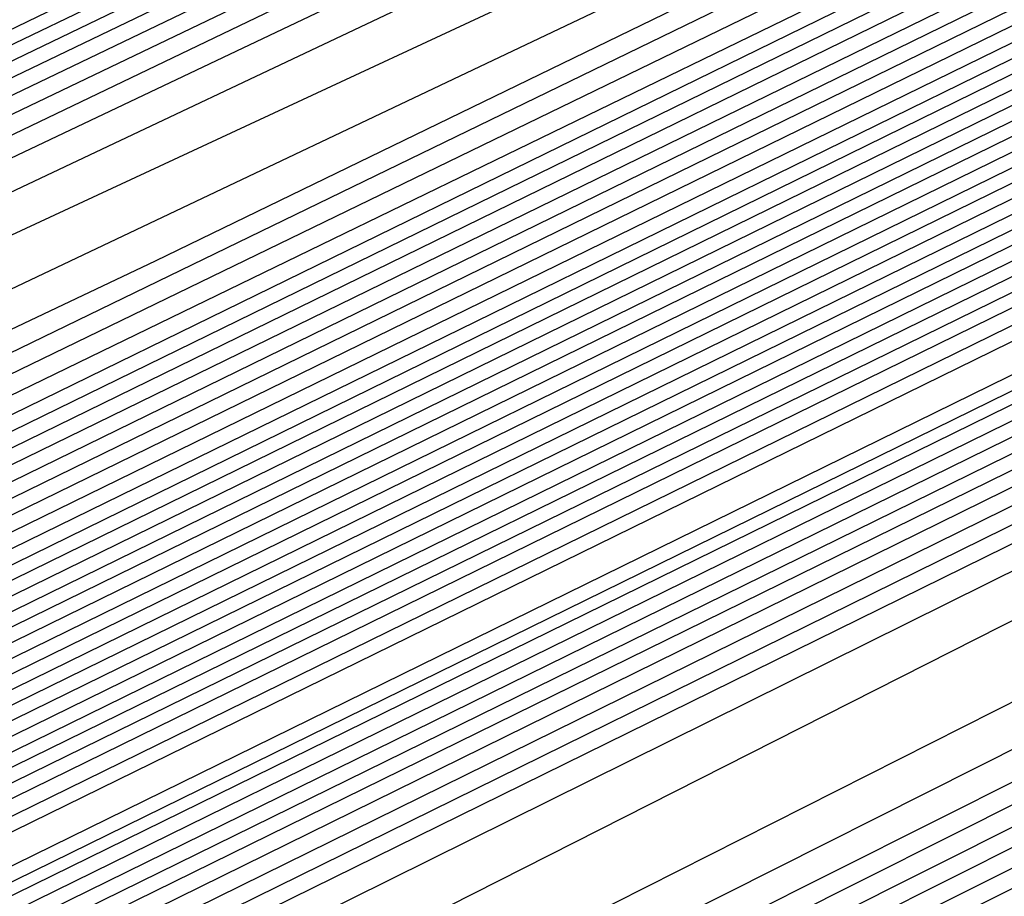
# Model space of a CAD drawing. Extents: x 3249832 to 3255657, y 13789405 to 13793316.
# Tile 266 of 656: x 3254696.55 to 3254697.565, y 13790578.183 to 13790579.087. Entities that reach past the tile are written whole.
import ezdxf

# ---------------------------------------------------------------- set-up
doc = ezdxf.new("R2010")
doc.units = 0
doc.header["$LTSCALE"] = 100
doc.header["$MEASUREMENT"] = 0
for name, color, linetype in [('GRATIO_CON', 10, 'CONTINUOUS'), ('GRATIO_ICON', 7, 'CONTINUOUS'), ('TARGETS_EAST', 7, 'CONTINUOUS')]:
    doc.layers.add(name, color=color, linetype=linetype)

# ---------------------------------------------------------------- blocks, each defined once
blk = doc.blocks.new('Gratio_032316_contours')
at = {"layer": 'GRATIO_CON', "color": 1, "linetype": 'Continuous', "flags": 128}
for points in [[(3254642.139, 13790551.7053), (3254660.6124, 13790560.6687), (3254682.3072, 13790571.2723), (3254700.7352, 13790580.305), (3254711.0317, 13790585.3564), (3254714.825, 13790587.2199), (3254715.3665, 13790587.4896), (3254715.3659, 13790587.4937), (3254715.3657, 13790587.4969), (3254715.3666, 13790587.4975), (3254715.9081, 13790587.7572), (3254719.6861, 13790589.589), (3254729.9352, 13790594.5687), (3254748.2689, 13790603.4881), (3254769.8147, 13790614.0012), (3254788.079, 13790622.9777)], [(3254643.9573, 13790552.6097), (3254661.9705, 13790561.3498), (3254683.1246, 13790571.6892), (3254701.0934, 13790580.4969), (3254711.1333, 13790585.4226), (3254714.8321, 13790587.2398), (3254715.3601, 13790587.5029), (3254715.3596, 13790587.5069), (3254715.3595, 13790587.5098), (3254715.3603, 13790587.5104), (3254715.8805, 13790587.7597), (3254719.5093, 13790589.5191), (3254729.3537, 13790594.3022), (3254746.9632, 13790602.8693), (3254767.6581, 13790612.9672), (3254785.2011, 13790621.5892)], [(3254645.7757, 13790553.5142), (3254663.3285, 13790562.0309), (3254683.9419, 13790572.1067), (3254701.4513, 13790580.6909), (3254711.2342, 13790585.4933), (3254714.8385, 13790587.2659), (3254715.3542, 13790587.5212), (3254715.853, 13790587.7617), (3254719.3325, 13790589.4492), (3254728.7721, 13790594.0356), (3254745.6576, 13790602.2505), (3254765.5015, 13790611.9331), (3254782.3232, 13790620.2006)], [(3254647.5941, 13790554.4186), (3254664.6865, 13790562.712), (3254684.7593, 13790572.5235), (3254701.8095, 13790580.8826), (3254711.336, 13790585.5591), (3254714.8458, 13790587.2852), (3254715.348, 13790587.5339), (3254715.8254, 13790587.7641), (3254719.1557, 13790589.3793), (3254728.1905, 13790593.7691), (3254744.3519, 13790601.6317), (3254763.3449, 13790610.8991), (3254779.4453, 13790618.8121)], [(3254651.2308, 13790556.2274), (3254667.4026, 13790564.0741), (3254686.3942, 13790573.3572), (3254702.526, 13790581.266), (3254711.5395, 13790585.6907), (3254714.8603, 13790587.3239), (3254715.3355, 13790587.5594), (3254715.7702, 13790587.7691), (3254718.8022, 13790589.2396), (3254727.0274, 13790593.236), (3254741.7406, 13790600.3941), (3254759.0318, 13790608.8311), (3254773.6894, 13790616.035)], [(3254653.0492, 13790557.1319), (3254668.7606, 13790564.7552), (3254687.2116, 13790573.774), (3254702.8843, 13790581.4577), (3254711.6412, 13790585.7564), (3254714.8676, 13790587.3433), (3254715.3293, 13790587.5721), (3254715.7426, 13790587.7716), (3254718.6254, 13790589.1697), (3254726.4458, 13790592.9695), (3254740.435, 13790599.7753), (3254756.8752, 13790607.7971), (3254770.8115, 13790614.6465), (3254778.5294, 13790618.5309)], [(3254646.2517, 13790553.9528), (3254654.8675, 13790558.0363), (3254670.1186, 13790565.4362), (3254688.0291, 13790574.1908), (3254703.2426, 13790581.6494), (3254711.743, 13790585.8222), (3254714.8749, 13790587.3627), (3254715.3231, 13790587.5848), (3254715.7151, 13790587.774), (3254718.4486, 13790589.0998), (3254725.8643, 13790592.703), (3254739.1294, 13790599.1565), (3254754.7186, 13790606.7631), (3254767.9336, 13790613.258), (3254775.252, 13790616.9413)], [(3254648.3232, 13790554.9771), (3254656.6859, 13790558.9407), (3254671.4766, 13790566.1173), (3254688.8465, 13790574.6076), (3254703.6008, 13790581.8411), (3254711.8447, 13790585.888), (3254714.8821, 13790587.382), (3254715.3169, 13790587.5976), (3254715.6875, 13790587.7765), (3254718.2718, 13790589.03), (3254725.2827, 13790592.4364), (3254737.8237, 13790598.5377), (3254752.562, 13790605.7291), (3254765.0557, 13790611.8694), (3254771.9746, 13790615.3518)], [(3254652.466, 13790557.0257), (3254660.3226, 13790560.7496), (3254674.1927, 13790567.4794), (3254690.4813, 13790575.4413), (3254704.3173, 13790582.2246), (3254712.0482, 13790586.0196), (3254714.8967, 13790587.4207), (3254715.3044, 13790587.623), (3254715.6323, 13790587.7815), (3254717.9183, 13790588.8903), (3254724.1196, 13790591.9033), (3254735.2124, 13790597.3001), (3254748.2489, 13790603.6611), (3254759.2998, 13790609.0924), (3254765.4198, 13790612.1726), (3254767.5973, 13790613.3706), (3254767.8046, 13790613.628), (3254767.8447, 13790613.807), (3254768.8446, 13790614.4523), (3254771.7623, 13790616.0293)], [(3254651.241, 13790556.5836), (3254654.5375, 13790558.0501), (3254662.141, 13790561.654), (3254675.5507, 13790568.1605), (3254691.2988, 13790575.8581), (3254704.6756, 13790582.4163), (3254712.1499, 13790586.0854), (3254714.904, 13790587.4401), (3254715.2982, 13790587.6357), (3254715.6047, 13790587.7839), (3254717.7415, 13790588.8204), (3254723.538, 13790591.6368), (3254733.9068, 13790596.6813), (3254746.0923, 13790602.627), (3254756.4219, 13790607.7038), (3254762.1424, 13790610.583), (3254764.1778, 13790611.7028), (3254764.3715, 13790611.9434), (3254764.4337, 13790612.1232), (3254765.5415, 13790612.8137), (3254768.7386, 13790614.5249), (3254774.566, 13790617.5186)], [(3254651.548, 13790556.8702), (3254653.3699, 13790557.6315), (3254656.6089, 13790559.0744), (3254663.9594, 13790562.5584), (3254676.9087, 13790568.8416), (3254692.1162, 13790576.2749), (3254705.0338, 13790582.608), (3254712.2517, 13790586.1512), (3254714.9112, 13790587.4594), (3254715.292, 13790587.6484), (3254715.5771, 13790587.7864), (3254717.5647, 13790588.7505), (3254722.9564, 13790591.3703), (3254732.6011, 13790596.0625), (3254743.9357, 13790601.593), (3254753.544, 13790606.3153), (3254758.865, 13790608.9934), (3254760.7582, 13790610.035), (3254760.9385, 13790610.2589), (3254761.0228, 13790610.4394), (3254762.2384, 13790611.1751), (3254765.7149, 13790613.0205), (3254772.0375, 13790616.2604)], [(3254678.2668, 13790569.5227), (3254692.9336, 13790576.6918), (3254705.3921, 13790582.7997), (3254712.3534, 13790586.217), (3254714.9185, 13790587.4788), (3254715.2858, 13790587.6612), (3254715.5496, 13790587.7889), (3254717.3879, 13790588.6807), (3254722.3749, 13790591.1037), (3254731.2955, 13790595.4436), (3254741.7791, 13790600.559), (3254750.666, 13790604.9267), (3254755.5876, 13790607.4038), (3254757.3387, 13790608.3672), (3254757.5054, 13790608.5743), (3254757.6118, 13790608.7556), (3254758.9353, 13790609.5366), (3254762.6912, 13790611.5161), (3254769.509, 13790615.0021), (3254777.6739, 13790619.1394)], [(3254680.9828, 13790570.8848), (3254694.5684, 13790577.5253), (3254706.1082, 13790583.1826), (3254712.556, 13790586.3474), (3254714.9315, 13790587.5159), (3254715.271, 13790587.6858), (3254715.2714, 13790587.6881), (3254715.2722, 13790587.6892), (3254715.2732, 13790587.689), (3254715.4944, 13790587.7945), (3254717.0344, 13790588.541), (3254721.2117, 13790590.5707), (3254728.6842, 13790594.206), (3254737.4659, 13790598.491), (3254744.9102, 13790602.1497), (3254749.0328, 13790604.2246), (3254750.4996, 13790605.0316), (3254750.6393, 13790605.2051), (3254750.7899, 13790605.388), (3254752.329, 13790606.2594), (3254756.6438, 13790608.5072), (3254764.4521, 13790612.4857), (3254773.7947, 13790617.2146)], [(3254682.3408, 13790571.5658), (3254695.3858, 13790577.9421), (3254706.4664, 13790583.3743), (3254712.6576, 13790586.4132), (3254714.9386, 13790587.5352), (3254715.2646, 13790587.6983), (3254715.2651, 13790587.7006), (3254715.2659, 13790587.7017), (3254715.267, 13790587.7016), (3254715.4668, 13790587.797), (3254716.8576, 13790588.4711), (3254720.6302, 13790590.3041), (3254727.3786, 13790593.5872), (3254735.3094, 13790597.457), (3254742.0323, 13790600.7611), (3254745.7554, 13790602.635), (3254747.0801, 13790603.3639), (3254747.2062, 13790603.5205), (3254747.379, 13790603.7042), (3254749.0259, 13790604.6209), (3254753.6201, 13790607.0028), (3254761.9237, 13790611.2275), (3254771.8551, 13790616.2521)], [(3254683.6989, 13790572.2469), (3254696.2032, 13790578.3589), (3254706.8246, 13790583.566), (3254712.7593, 13790586.4789), (3254714.9457, 13790587.5545), (3254715.2583, 13790587.7108), (3254715.2588, 13790587.7131), (3254715.2597, 13790587.7142), (3254715.2608, 13790587.7142), (3254715.4392, 13790587.7994), (3254716.6808, 13790588.4013), (3254720.0486, 13790590.0376), (3254726.0729, 13790592.9684), (3254733.1528, 13790596.423), (3254739.1543, 13790599.3726), (3254742.478, 13790601.0454), (3254743.6606, 13790601.6961), (3254743.7731, 13790601.8359), (3254743.968, 13790602.0204), (3254745.7228, 13790602.9823), (3254750.5964, 13790605.4984), (3254759.3952, 13790609.9692), (3254769.9155, 13790615.2897), (3254779.2011, 13790619.9784)], [(3254685.0569, 13790572.928), (3254697.0206, 13790578.7757), (3254707.1829, 13790583.7577), (3254712.8609, 13790586.5447), (3254714.9528, 13790587.5738), (3254715.2519, 13790587.7234), (3254715.2526, 13790587.7256), (3254715.2535, 13790587.7267), (3254715.2546, 13790587.7269), (3254715.4116, 13790587.8019), (3254716.504, 13790588.3314), (3254719.4671, 13790589.7711), (3254724.7673, 13790592.3496), (3254730.9962, 13790595.389), (3254736.2764, 13790597.9841), (3254739.2006, 13790599.4558), (3254740.241, 13790600.0283), (3254740.3401, 13790600.1513), (3254740.5571, 13790600.3366), (3254742.4197, 13790601.3437), (3254747.5727, 13790603.994), (3254756.8668, 13790608.711), (3254767.9759, 13790614.3273), (3254777.7802, 13790619.2776)], [(3254687.7729, 13790574.2901), (3254698.6554, 13790579.6094), (3254707.8993, 13790584.1411), (3254713.0642, 13790586.6762), (3254714.9671, 13790587.6123), (3254715.2393, 13790587.7484), (3254715.24, 13790587.7505), (3254715.241, 13790587.7518), (3254715.2422, 13790587.7521), (3254715.3565, 13790587.8068), (3254716.1504, 13790588.1917), (3254718.3039, 13790589.238), (3254722.156, 13790591.112), (3254726.683, 13790593.3209), (3254730.5206, 13790595.207), (3254732.6458, 13790596.2766), (3254733.4019, 13790596.6927), (3254733.4739, 13790596.7821), (3254733.7351, 13790596.969), (3254735.8135, 13790598.0666), (3254741.5253, 13790600.9852), (3254751.8099, 13790606.1945), (3254764.0967, 13790612.4024), (3254774.9383, 13790617.8759)], [(3254689.131, 13790574.9712), (3254699.4729, 13790580.0262), (3254708.2575, 13790584.3328), (3254713.1658, 13790586.742), (3254714.9742, 13790587.6316), (3254715.2329, 13790587.761), (3254715.2337, 13790587.763), (3254715.2348, 13790587.7643), (3254715.2359, 13790587.7648), (3254715.3289, 13790587.8092), (3254715.9737, 13790588.1218), (3254717.7224, 13790588.9714), (3254720.8504, 13790590.4932), (3254724.5264, 13790592.2869), (3254727.6426, 13790593.8185), (3254729.3684, 13790594.687), (3254729.9824, 13790595.0249), (3254730.0409, 13790595.0975), (3254730.3242, 13790595.2852), (3254732.5104, 13790596.428), (3254738.5016, 13790599.4807), (3254749.2814, 13790604.9363), (3254762.1571, 13790611.44), (3254773.5174, 13790617.1751)], [(3254690.489, 13790575.6522), (3254700.2903, 13790580.443), (3254708.6157, 13790584.5245), (3254713.2674, 13790586.8077), (3254714.9813, 13790587.6509), (3254715.2266, 13790587.7735), (3254715.2275, 13790587.7755), (3254715.2286, 13790587.7768), (3254715.2297, 13790587.7774), (3254715.3013, 13790587.8117), (3254715.7969, 13790588.0519), (3254717.1408, 13790588.7049), (3254719.5447, 13790589.8744), (3254722.3699, 13790591.2529), (3254724.7647, 13790592.4299), (3254726.091, 13790593.0974), (3254726.5629, 13790593.3571), (3254726.6078, 13790593.4129), (3254726.9132, 13790593.6014), (3254729.2072, 13790594.7894), (3254735.4779, 13790597.9763), (3254746.753, 13790603.6781), (3254760.2175, 13790610.4776), (3254772.0965, 13790616.4743)], [(3254691.847, 13790576.3333), (3254701.1077, 13790580.8598), (3254708.9739, 13790584.7162), (3254713.3691, 13790586.8735), (3254714.9885, 13790587.6701), (3254715.2202, 13790587.7861), (3254715.2212, 13790587.788), (3254715.2224, 13790587.7893), (3254715.2235, 13790587.79), (3254715.2737, 13790587.8141), (3254715.6201, 13790587.9821), (3254716.5592, 13790588.4384), (3254718.2391, 13790589.2556), (3254720.2133, 13790590.2189), (3254721.8868, 13790591.0414), (3254722.8136, 13790591.5079), (3254723.1433, 13790591.6893), (3254723.1747, 13790591.7283), (3254723.5023, 13790591.9176), (3254725.9041, 13790593.1509), (3254732.4543, 13790596.4719), (3254744.2245, 13790602.4199), (3254758.2779, 13790609.5152)], [(3254687.5981, 13790574.316), (3254694.5631, 13790577.6954), (3254702.7425, 13790581.6935), (3254709.6903, 13790585.0996), (3254713.5723, 13790587.005), (3254715.0027, 13790587.7087), (3254715.2076, 13790587.8111), (3254715.2155, 13790587.8162), (3254715.2646, 13790587.8408), (3254715.3952, 13790587.9046), (3254715.6275, 13790588.0179), (3254715.8997, 13790588.1512), (3254716.1297, 13790588.2654), (3254716.6303, 13790588.5199), (3254719.2939, 13790589.8681), (3254726.4082, 13790593.462), (3254739.168, 13790599.9031), (3254754.3988, 13790607.5903), (3254767.8337, 13790614.3719), (3254776.2164, 13790618.6078)], [(3254651.0069, 13790556.9616), (3254655.5123, 13790559.1072), (3254661.3217, 13790561.894), (3254668.1197, 13790565.1602), (3254674.8023, 13790568.3631), (3254680.0684, 13790570.8643), (3254683.1747, 13790572.3015), (3254685.6089, 13790573.4148), (3254689.4165, 13790575.2204), (3254695.9211, 13790578.3765), (3254703.5599, 13790582.1103), (3254710.0485, 13790585.2913), (3254713.674, 13790587.0708), (3254715.0098, 13790587.728), (3254715.2012, 13790587.8237), (3254715.5767, 13790588.0145), (3254718.1988, 13790589.3384), (3254725.3135, 13790592.9288), (3254738.0825, 13790599.3724), (3254753.3307, 13790607.0675), (3254766.7985, 13790613.8657), (3254775.2332, 13790618.1281)], [(3254651.9652, 13790557.4392), (3254656.6382, 13790559.6653), (3254662.6638, 13790562.5558), (3254669.7147, 13790565.9438), (3254676.6453, 13790569.2668), (3254682.1055, 13790571.8639), (3254685.3036, 13790573.3493), (3254687.6804, 13790574.4392), (3254691.2349, 13790576.1249), (3254697.2791, 13790579.0576), (3254704.3773, 13790582.5271), (3254710.4067, 13790585.483), (3254713.7756, 13790587.1366), (3254715.0169, 13790587.7472), (3254715.1948, 13790587.8363), (3254715.5637, 13790588.0238), (3254718.1399, 13790589.3246), (3254725.1298, 13790592.8522), (3254737.6771, 13790599.1838), (3254752.6727, 13790606.7516), (3254765.9448, 13790613.4511), (3254774.3039, 13790617.6754)], [(3254652.9236, 13790557.9168), (3254657.7641, 13790560.2233), (3254664.0059, 13790563.2177), (3254671.3097, 13790566.7274), (3254678.4883, 13790570.1706), (3254684.1427, 13790572.8635), (3254687.4325, 13790574.3972), (3254689.7518, 13790575.4635), (3254693.0532, 13790577.0293), (3254698.6371, 13790579.7386), (3254705.1948, 13790582.9439), (3254710.7649, 13790585.6747), (3254713.8772, 13790587.2023), (3254715.024, 13790587.7665), (3254715.1884, 13790587.8489), (3254715.5508, 13790588.0331), (3254718.0809, 13790589.3107), (3254724.9462, 13790592.7755), (3254737.2717, 13790598.9953), (3254752.0148, 13790606.4357), (3254765.0911, 13790613.0365), (3254773.3746, 13790617.2228)], [(3254651.3, 13790557.2133), (3254654.8403, 13790558.872), (3254660.0158, 13790561.3394), (3254666.6901, 13790564.5414), (3254674.4997, 13790568.2945), (3254682.1743, 13790571.9781), (3254688.2171, 13790574.8626), (3254691.6904, 13790576.4929), (3254693.8947, 13790577.5121), (3254696.69, 13790578.8381), (3254701.3532, 13790581.1008), (3254706.8296, 13790583.7776), (3254711.4814, 13790586.0581), (3254714.0805, 13790587.3339), (3254715.0382, 13790587.8051), (3254715.1756, 13790587.8741), (3254715.5248, 13790588.0517), (3254717.9631, 13790589.2831), (3254724.5788, 13790592.6221), (3254736.4608, 13790598.6182), (3254750.699, 13790605.8039), (3254763.3837, 13790612.2073), (3254771.5159, 13790616.3175)], [(3254652.1439, 13790557.6356), (3254655.7986, 13790559.3495), (3254661.1417, 13790561.8975), (3254668.0321, 13790565.2032), (3254676.0946, 13790569.078), (3254684.0173, 13790572.8819), (3254690.2542, 13790575.8622), (3254693.8193, 13790577.5407), (3254695.9661, 13790578.5364), (3254698.5083, 13790579.7426), (3254702.7112, 13790581.7819), (3254707.647, 13790584.1944), (3254711.8396, 13790586.2498), (3254714.1821, 13790587.3996), (3254715.0454, 13790587.8244), (3254715.1692, 13790587.8867), (3254715.5119, 13790588.061), (3254717.9042, 13790589.2693), (3254724.3952, 13790592.5454), (3254736.0554, 13790598.4297), (3254750.0411, 13790605.488), (3254762.53, 13790611.7927), (3254770.5866, 13790615.8649), (3254774.8217, 13790618.021)], [(3254692.2914, 13790576.8618), (3254695.9482, 13790578.5886), (3254698.0375, 13790579.5607), (3254700.3267, 13790580.647), (3254704.0693, 13790582.4629), (3254708.4644, 13790584.6112), (3254712.1978, 13790586.4415), (3254714.2838, 13790587.4654), (3254715.0525, 13790587.8436), (3254715.1628, 13790587.899), (3254715.1638, 13790587.9005), (3254715.1651, 13790587.902), (3254715.1662, 13790587.9033), (3254715.5018, 13790588.0733), (3254717.8471, 13790589.2573), (3254724.2124, 13790592.4695), (3254735.6502, 13790598.2414), (3254749.3832, 13790605.1722), (3254761.6763, 13790611.3781), (3254769.6572, 13790615.4123), (3254773.9041, 13790617.5743)], [(3254687.7034, 13790574.6894), (3254694.3286, 13790577.8614), (3254698.0771, 13790579.6365), (3254700.109, 13790580.5851), (3254702.1451, 13790581.5514), (3254705.4273, 13790583.144), (3254709.2818, 13790585.0281), (3254712.556, 13790586.6332), (3254714.3854, 13790587.5311), (3254715.0596, 13790587.8629), (3254715.1564, 13790587.9115), (3254715.1574, 13790587.913), (3254715.1587, 13790587.9145), (3254715.1597, 13790587.9158), (3254715.4888, 13790588.0826), (3254717.7882, 13790589.2435), (3254724.0287, 13790592.3929), (3254735.2448, 13790598.0529), (3254748.7253, 13790604.8563), (3254760.8226, 13790610.9635), (3254768.7279, 13790614.9597), (3254772.9866, 13790617.1276)], [(3254691.3894, 13790576.4969), (3254698.4029, 13790579.8606), (3254702.3349, 13790581.7322), (3254704.2518, 13790582.6337), (3254705.7818, 13790583.3603), (3254708.1433, 13790584.5061), (3254710.9167, 13790585.8617), (3254713.2724, 13790587.0166), (3254714.5887, 13790587.6627), (3254715.0738, 13790587.9014), (3254715.1436, 13790587.9366), (3254715.1446, 13790587.938), (3254715.1458, 13790587.9395), (3254715.1469, 13790587.941), (3254715.4628, 13790588.1013), (3254717.6703, 13790589.2159), (3254723.6614, 13790592.2395), (3254734.4339, 13790597.6758), (3254747.4094, 13790604.2245), (3254759.1152, 13790610.1344), (3254766.8692, 13790614.0544), (3254771.1515, 13790616.2343)], [(3254684.0695, 13790572.9958), (3254693.2324, 13790577.4007), (3254700.4401, 13790580.8601), (3254704.4638, 13790582.78), (3254706.3233, 13790583.658), (3254707.6001, 13790584.2647), (3254709.5014, 13790585.1872), (3254711.7343, 13790586.2788), (3254713.6314, 13790587.2092), (3254714.6921, 13790587.7304), (3254715.0837, 13790587.9238), (3254715.1405, 13790587.9531), (3254715.4499, 13790588.1105), (3254717.6114, 13790589.2021), (3254723.4777, 13790592.1629), (3254734.0285, 13790597.4873), (3254746.7515, 13790603.9086), (3254758.2615, 13790609.7198), (3254765.9399, 13790613.6018), (3254770.2339, 13790615.7876), (3254772.3576, 13790616.8983)], [(3254685.6645, 13790573.7793), (3254695.0754, 13790578.3044), (3254702.4773, 13790581.8597), (3254706.5928, 13790583.8279), (3254708.3947, 13790584.6823), (3254709.4185, 13790585.1691), (3254710.8594, 13790585.8683), (3254712.5517, 13790586.6956), (3254713.9896, 13790587.4009), (3254714.7937, 13790587.7962), (3254715.0908, 13790587.9432), (3254715.1341, 13790587.9658), (3254715.4369, 13790588.1198), (3254717.5524, 13790589.1883), (3254723.294, 13790592.0862), (3254733.6231, 13790597.2988), (3254746.0936, 13790603.5927), (3254757.4078, 13790609.3052), (3254765.0105, 13790613.1491), (3254769.3164, 13790615.3409), (3254771.4825, 13790616.4728)], [(3254687.2595, 13790574.5629), (3254696.9184, 13790579.2082), (3254704.5144, 13790582.8593), (3254708.7217, 13790584.8757), (3254710.4661, 13790585.7067), (3254711.2369, 13790586.0736), (3254712.2174, 13790586.5494), (3254713.3691, 13790587.1124), (3254714.3478, 13790587.5926), (3254714.8953, 13790587.862), (3254715.0978, 13790587.9625), (3254715.1276, 13790587.9785), (3254715.4239, 13790588.1292), (3254717.4935, 13790589.1745), (3254723.1104, 13790592.0095), (3254733.2176, 13790597.1102), (3254745.4357, 13790603.2768), (3254756.5541, 13790608.8906), (3254764.0812, 13790612.6965), (3254768.3988, 13790614.8943), (3254770.6075, 13790616.0472), (3254771.7108, 13790616.6657)], [(3254690.4495, 13790576.13), (3254700.6044, 13790581.0157), (3254708.5888, 13790584.8585), (3254712.9795, 13790586.9715), (3254714.609, 13790587.7553), (3254714.8736, 13790587.8824), (3254714.9335, 13790587.9115), (3254715.004, 13790587.9462), (3254715.0642, 13790587.9761), (3254715.0986, 13790587.9937), (3254715.112, 13790588.0013), (3254715.1148, 13790588.0038), (3254715.3979, 13790588.1479), (3254717.3756, 13790589.147), (3254722.743, 13790591.8562), (3254732.4068, 13790596.7332), (3254744.1198, 13790602.645), (3254754.8468, 13790608.0614), (3254762.2225, 13790611.7913), (3254766.5637, 13790614.0009), (3254768.8573, 13790615.1961), (3254770.0169, 13790615.8415), (3254770.6619, 13790616.237), (3254771.3382, 13790616.6417)], [(3254691.3246, 13790576.5671), (3254701.2561, 13790581.3455), (3254709.0349, 13790585.09), (3254713.3077, 13790587.1475), (3254714.8826, 13790587.9066), (3254715.1084, 13790588.0164), (3254715.3849, 13790588.1572), (3254717.3167, 13790589.1332), (3254722.5594, 13790591.7795), (3254732.0013, 13790596.5446), (3254743.4619, 13790602.3291), (3254753.9931, 13790607.6468), (3254761.2932, 13790611.3386), (3254765.6461, 13790613.5543), (3254767.9823, 13790614.7706), (3254769.17, 13790615.4294), (3254769.8305, 13790615.8319), (3254770.5233, 13790616.2441), (3254771.6468, 13790616.8582)]]:
    blk.add_lwpolyline(points, dxfattribs=at)
at = {"layer": 'GRATIO_CON', "color": 5, "linetype": 'Continuous', "flags": 128}
for points in [[(3254645.4599, 13790553.036), (3254663.069, 13790561.7623), (3254683.7862, 13790571.9554), (3254701.3959, 13790580.5965), (3254711.2365, 13790585.4241), (3254714.8618, 13790587.205), (3254715.3792, 13790587.4629), (3254715.3785, 13790587.4674), (3254715.3782, 13790587.4709), (3254715.379, 13790587.4719), (3254715.9133, 13790587.7279), (3254719.64, 13790589.5343), (3254729.7495, 13790594.4457), (3254747.8375, 13790603.2357), (3254769.1201, 13790613.5531), (3254787.2186, 13790622.2657)], [(3254649.9599, 13790555.2348), (3254666.4373, 13790563.4004), (3254685.823, 13790572.9383), (3254702.301, 13790581.0241), (3254711.5092, 13790585.5415), (3254714.9015, 13790587.208), (3254715.3856, 13790587.4496), (3254715.3848, 13790587.4542), (3254715.3844, 13790587.458), (3254715.3852, 13790587.4591), (3254715.9013, 13790587.7061), (3254719.4996, 13790589.4499), (3254729.2606, 13790594.1916), (3254746.7248, 13790602.6782), (3254767.2733, 13790612.6396), (3254784.7474, 13790621.0516)], [(3254645.8078, 13790553.0477), (3254654.4599, 13790557.4337), (3254669.8056, 13790565.0385), (3254687.8597, 13790573.9222), (3254703.2055, 13790581.4548), (3254711.7805, 13790585.6657), (3254714.9395, 13790587.2206), (3254715.3915, 13790587.4448), (3254715.8892, 13790587.6839), (3254719.3592, 13790589.3654), (3254728.7717, 13790593.9374), (3254745.612, 13790602.1206), (3254765.4264, 13790611.7261), (3254782.2763, 13790619.8376)], [(3254650.9146, 13790555.5543), (3254658.9599, 13790559.6325), (3254673.1739, 13790566.6765), (3254689.8966, 13790574.9051), (3254704.1107, 13790581.8824), (3254712.0533, 13790585.783), (3254714.9794, 13790587.2235), (3254715.3982, 13790587.4313), (3254715.8776, 13790587.6614), (3254719.2191, 13790589.2805), (3254728.2829, 13790593.683), (3254744.4993, 13790601.563), (3254763.5796, 13790610.8126), (3254779.8051, 13790618.6235)], [(3254649.0895, 13790554.2614), (3254654.3182, 13790556.9458), (3254657.5919, 13790558.6919), (3254661.1283, 13790560.5677), (3254667.9599, 13790564.0302), (3254679.9106, 13790569.9526), (3254693.9704, 13790576.8709), (3254705.921, 13790582.737), (3254712.5988, 13790586.0165), (3254715.0585, 13790587.2285), (3254715.4093, 13790587.4057), (3254715.4091, 13790587.4086), (3254715.4097, 13790587.4091), (3254715.4114, 13790587.4072), (3254715.8544, 13790587.617), (3254718.939, 13790589.1106), (3254727.3053, 13790593.1741), (3254742.2739, 13790600.4477), (3254759.8859, 13790608.9855), (3254774.8628, 13790616.1954)], [(3254652.9316, 13790556.1611), (3254659.0279, 13790559.2737), (3254662.7531, 13790561.2358), (3254666.2352, 13790563.0744), (3254672.4599, 13790566.2291), (3254683.2789, 13790571.5906), (3254696.0073, 13790577.8537), (3254706.8262, 13790583.1644), (3254712.8717, 13790586.1333), (3254715.0984, 13790587.2306), (3254715.416, 13790587.3911), (3254715.416, 13790587.3939), (3254715.4167, 13790587.3946), (3254715.4184, 13790587.393), (3254715.843, 13790587.5942), (3254718.799, 13790589.0255), (3254726.8166, 13790592.9197), (3254741.1612, 13790599.8901), (3254758.039, 13790608.072), (3254772.3917, 13790614.9813)], [(3254648.5889, 13790553.912), (3254656.7738, 13790558.0608), (3254663.7375, 13790561.6017), (3254667.9142, 13790563.7796), (3254671.342, 13790565.581), (3254676.9599, 13790568.4279), (3254686.6472, 13790573.2286), (3254698.0442, 13790578.8366), (3254707.7315, 13790583.5918), (3254713.1445, 13790586.2502), (3254715.1383, 13790587.2327), (3254715.4228, 13790587.3765), (3254715.4229, 13790587.3793), (3254715.4236, 13790587.3802), (3254715.4253, 13790587.3788), (3254715.8315, 13790587.5713), (3254718.659, 13790588.9404), (3254726.3278, 13790592.6653), (3254740.0485, 13790599.3324), (3254756.1922, 13790607.1585), (3254769.9205, 13790613.7673), (3254777.6832, 13790617.4194)], [(3254651.4104, 13790555.3035), (3254660.616, 13790559.9605), (3254668.4472, 13790563.9297), (3254673.0754, 13790566.3235), (3254676.4489, 13790568.0877), (3254681.4599, 13790570.6267), (3254690.0155, 13790574.8666), (3254700.0811, 13790579.8195), (3254708.6367, 13790584.0191), (3254713.4173, 13790586.367), (3254715.1783, 13790587.2348), (3254715.4296, 13790587.362), (3254715.4297, 13790587.3647), (3254715.4306, 13790587.3657), (3254715.4323, 13790587.3646), (3254715.8201, 13790587.5485), (3254718.5189, 13790588.8554), (3254725.8391, 13790592.4108), (3254738.9357, 13790598.7748), (3254754.3453, 13790606.2449), (3254767.4494, 13790612.5532), (3254774.8722, 13790616.0455)], [(3254647.5106, 13790553.2224), (3254657.0534, 13790558.0863), (3254668.3003, 13790563.7598), (3254677.8665, 13790568.5857), (3254683.3978, 13790571.4112), (3254686.6626, 13790573.101), (3254690.46, 13790575.0244), (3254696.7522, 13790578.1426), (3254704.1549, 13790581.7852), (3254710.4471, 13790584.8739), (3254713.963, 13790586.6006), (3254715.2582, 13790587.2389), (3254715.4431, 13790587.3328), (3254715.4435, 13790587.3354), (3254715.4445, 13790587.3367), (3254715.4462, 13790587.3361), (3254715.7971, 13790587.5028), (3254718.2389, 13790588.6852), (3254724.8615, 13790591.9019), (3254736.7103, 13790597.6595), (3254750.6516, 13790604.4179), (3254762.5071, 13790610.1251), (3254769.2501, 13790613.2977), (3254772.4608, 13790614.7267)], [(3254691.7695, 13790575.6077), (3254694.96, 13790577.2233), (3254700.1205, 13790579.7806), (3254706.1918, 13790582.7681), (3254711.3523, 13790585.3012), (3254714.2359, 13790586.7174), (3254715.2981, 13790587.241), (3254715.4499, 13790587.3183), (3254715.4504, 13790587.3208), (3254715.4515, 13790587.3223), (3254715.4532, 13790587.3219), (3254715.7857, 13790587.4799), (3254718.0989, 13790588.6002), (3254724.3728, 13790591.6475), (3254735.5976, 13790597.1019), (3254748.8048, 13790603.5044), (3254760.036, 13790608.911), (3254766.439, 13790611.9238), (3254769.587, 13790613.3281), (3254772.1591, 13790614.4553)], [(3254687.2858, 13790573.2417), (3254693.7202, 13790576.4989), (3254696.8763, 13790578.1144), (3254699.46, 13790579.4221), (3254703.4888, 13790581.4187), (3254708.2287, 13790583.751), (3254712.2575, 13790585.7286), (3254714.5087, 13790586.8342), (3254715.338, 13790587.2431), (3254715.4567, 13790587.3037), (3254715.4573, 13790587.3062), (3254715.4584, 13790587.3078), (3254715.4602, 13790587.3077), (3254715.7742, 13790587.4571), (3254717.9589, 13790588.5151), (3254723.884, 13790591.393), (3254734.4849, 13790596.5443), (3254746.9579, 13790602.5908), (3254757.5648, 13790607.6969), (3254763.628, 13790610.5499), (3254766.7132, 13790611.9296), (3254769.4468, 13790613.139), (3254773.8018, 13790615.1582)], [(3254691.9954, 13790575.5697), (3254698.8813, 13790579.0427), (3254701.9832, 13790580.621), (3254703.96, 13790581.621), (3254706.8571, 13790583.0567), (3254710.2655, 13790584.7338), (3254713.1627, 13790586.1559), (3254714.7816, 13790586.951), (3254715.378, 13790587.2452), (3254715.4634, 13790587.2891), (3254715.4641, 13790587.2915), (3254715.4654, 13790587.2933), (3254715.4671, 13790587.2935), (3254715.7628, 13790587.4342), (3254717.8189, 13790588.43), (3254723.3953, 13790591.1386), (3254733.3722, 13790595.9866), (3254745.1111, 13790601.6773), (3254755.0937, 13790606.4829), (3254760.817, 13790609.176), (3254763.8393, 13790610.531), (3254766.7345, 13790611.8227), (3254771.4153, 13790614)], [(3254687.5111, 13790573.2582), (3254701.4147, 13790580.2257), (3254709.2037, 13790584.1304), (3254712.1969, 13790585.6344), (3254712.96, 13790586.0188), (3254713.5937, 13790586.3332), (3254714.3394, 13790586.7008), (3254714.9737, 13790587.0132), (3254715.3288, 13790587.1891), (3254715.4606, 13790587.2552), (3254715.4811, 13790587.2651), (3254715.7399, 13790587.3885), (3254717.5388, 13790588.2599), (3254722.4177, 13790590.6297), (3254731.1468, 13790594.8713), (3254741.4174, 13790599.8502), (3254750.1514, 13790604.0547), (3254755.1949, 13790606.4282), (3254758.0917, 13790607.7338), (3254761.31, 13790609.19), (3254766.6422, 13790611.6836), (3254773.1773, 13790614.7751)], [(3254650.9017, 13790554.6653), (3254658.8371, 13790558.7771), (3254673.0892, 13790565.9887), (3254689.8746, 13790574.4203), (3254704.1484, 13790581.5711), (3254712.1263, 13790585.5666), (3254715.0665, 13790587.04), (3254715.4881, 13790587.251), (3254715.7284, 13790587.3657), (3254717.3988, 13790588.1749), (3254721.929, 13790590.3752), (3254730.0341, 13790594.3137), (3254739.5705, 13790598.9367), (3254747.6802, 13790602.8407), (3254752.3838, 13790605.0543), (3254755.2179, 13790606.3353), (3254758.5977, 13790607.8737), (3254764.2556, 13790610.5253), (3254771.1907, 13790613.8082)], [(3254652.1037, 13790555.2502), (3254659.8925, 13790559.2859), (3254673.8812, 13790566.3638), (3254690.3563, 13790574.639), (3254704.3657, 13790581.6567), (3254712.195, 13790585.5772), (3254715.0794, 13790587.0229), (3254715.4916, 13790587.2315), (3254715.4923, 13790587.2341), (3254715.4936, 13790587.2363), (3254715.4952, 13790587.2371), (3254715.717, 13790587.343), (3254717.2588, 13790588.0898), (3254721.4402, 13790590.1208), (3254728.9214, 13790593.7561), (3254737.7237, 13790598.0232), (3254745.2091, 13790601.6266), (3254749.5728, 13790603.6804), (3254752.344, 13790604.9367), (3254755.8855, 13790606.5574), (3254761.8691, 13790609.3671), (3254769.2041, 13790612.8413), (3254776.1088, 13790616.118)], [(3254650.5295, 13790554.2765), (3254653.3056, 13790555.8352), (3254660.9478, 13790559.7949), (3254674.6731, 13790566.7396), (3254690.838, 13790574.8591), (3254704.5835, 13790581.7451), (3254712.2651, 13790585.5926), (3254715.0949, 13790587.012), (3254715.4992, 13790587.2173), (3254715.4997, 13790587.2202), (3254715.5008, 13790587.2224), (3254715.5022, 13790587.2231), (3254715.7056, 13790587.3202), (3254717.1188, 13790588.0047), (3254720.9515, 13790589.8664), (3254727.8087, 13790593.1984), (3254735.8769, 13790597.1097), (3254742.7379, 13790600.4126), (3254746.7617, 13790602.3065), (3254749.4702, 13790603.5381), (3254753.1732, 13790605.2411), (3254759.4825, 13790608.2089), (3254767.2174, 13790611.8744), (3254774.4989, 13790615.3301)], [(3254653.0399, 13790555.5064), (3254655.7096, 13790557.0052), (3254663.0585, 13790560.8129), (3254676.257, 13790567.4911), (3254691.8012, 13790575.2992), (3254705.0188, 13790581.9215), (3254712.405, 13790585.6223), (3254715.1255, 13790586.9884), (3254715.5137, 13790587.187), (3254715.5139, 13790587.1907), (3254715.5149, 13790587.1935), (3254715.5162, 13790587.1948), (3254715.6827, 13790587.2745), (3254716.8387, 13790587.8346), (3254719.9739, 13790589.3575), (3254725.5832, 13790592.0832), (3254732.1832, 13790595.2826), (3254737.7956, 13790597.9844), (3254741.1396, 13790599.5586), (3254743.7225, 13790600.741), (3254747.7487, 13790602.6085), (3254754.7095, 13790605.8925), (3254763.2441, 13790609.9406), (3254771.2789, 13790613.7544)]]:
    blk.add_lwpolyline(points, dxfattribs=at)
at = {"layer": 'GRATIO_ICON', "color": 7, "linetype": 'Continuous', "flags": 128}
for points in [[(3254649.4124, 13790555.323), (3254666.0445, 13790563.393), (3254685.5768, 13790572.9403), (3254702.1678, 13790581.0743), (3254711.4377, 13790585.6249), (3254714.8531, 13790587.3046), (3254715.3418, 13790587.5467), (3254715.7978, 13790587.7666), (3254718.979, 13790589.3094), (3254727.609, 13790593.5026), (3254743.0463, 13790601.0129), (3254761.1884, 13790609.8651), (3254776.5674, 13790617.4236)], [(3254650.3946, 13790556.0014), (3254658.5043, 13790559.8452), (3254672.8347, 13790566.7984), (3254689.6639, 13790575.0245), (3254703.9591, 13790582.0328), (3254711.9464, 13790585.9538), (3254714.8894, 13790587.4014), (3254715.3107, 13790587.6103), (3254715.6599, 13790587.779), (3254718.095, 13790588.9601), (3254724.7011, 13790592.1699), (3254736.5181, 13790597.9189), (3254750.4054, 13790604.6951), (3254762.1777, 13790610.4809), (3254768.6972, 13790613.7622), (3254771.0169, 13790615.0384), (3254771.2377, 13790615.3126)], [(3254679.6248, 13790570.2037), (3254693.751, 13790577.1084), (3254705.75, 13790582.9909), (3254712.4544, 13790586.2816), (3254714.9243, 13790587.4967), (3254715.2773, 13790587.6732), (3254715.2777, 13790587.6756), (3254715.2784, 13790587.6767), (3254715.2794, 13790587.6764), (3254715.5219, 13790587.7921), (3254717.2111, 13790588.6109), (3254721.7933, 13790590.8372), (3254729.9899, 13790594.8248), (3254739.6225, 13790599.525), (3254747.7881, 13790603.5382), (3254752.3102, 13790605.8142), (3254753.9192, 13790606.6994), (3254754.0723, 13790606.8897), (3254754.2009, 13790607.0718), (3254755.6321, 13790607.898), (3254759.6675, 13790610.0116), (3254766.9806, 13790613.7439), (3254775.7343, 13790618.177)], [(3254686.4149, 13790573.609), (3254697.838, 13790579.1925), (3254707.5411, 13790583.9494), (3254712.9625, 13790586.6105), (3254714.96, 13790587.593), (3254715.2456, 13790587.7359), (3254715.2463, 13790587.7381), (3254715.2473, 13790587.7393), (3254715.2484, 13790587.7395), (3254715.384, 13790587.8043), (3254716.3272, 13790588.2615), (3254718.8855, 13790589.5045), (3254723.4617, 13790591.7308), (3254728.8396, 13790594.355), (3254733.3985, 13790596.5955), (3254735.9232, 13790597.8662), (3254736.8215, 13790598.3605), (3254736.907, 13790598.4667), (3254737.1461, 13790598.6528), (3254739.1166, 13790599.7051), (3254744.549, 13790602.4896), (3254754.3383, 13790607.4528), (3254766.0363, 13790613.3649), (3254776.3593, 13790618.5768)], [(3254685.7798, 13790573.4116), (3254693.205, 13790577.0144), (3254701.9251, 13790581.2767), (3254709.3321, 13790584.9079), (3254713.4707, 13790586.9393), (3254714.9956, 13790587.6894), (3254715.2139, 13790587.7986), (3254715.2149, 13790587.8005), (3254715.2162, 13790587.8019), (3254715.2173, 13790587.8026), (3254715.2461, 13790587.8166), (3254715.4433, 13790587.9122), (3254715.9777, 13790588.1718), (3254716.9333, 13790588.637), (3254718.0552, 13790589.1862), (3254719.0038, 13790589.6573), (3254719.8847, 13790590.1096), (3254722.5847, 13790591.4891), (3254729.4359, 13790594.9632), (3254741.6976, 13790601.1604), (3254756.3385, 13790608.5526), (3254769.2546, 13790615.0727), (3254777.3138, 13790619.1453)], [(3254650.456, 13790556.7909), (3254653.8819, 13790558.3944), (3254658.8899, 13790560.7814), (3254665.348, 13790563.8795), (3254672.9047, 13790567.5109), (3254680.3313, 13790571.0744), (3254686.1799, 13790573.8631), (3254689.5614, 13790575.445), (3254691.8232, 13790576.4878), (3254694.8716, 13790577.9337), (3254699.9952, 13790580.4197), (3254706.0122, 13790583.3608), (3254711.1231, 13790585.8664), (3254713.9789, 13790587.2681), (3254715.0311, 13790587.7858), (3254715.182, 13790587.8615), (3254715.5378, 13790588.0424), (3254718.022, 13790589.2969), (3254724.7625, 13790592.6988), (3254736.8662, 13790598.8068), (3254751.3569, 13790606.1198), (3254764.2374, 13790612.6219), (3254772.4452, 13790616.7702)], [(3254689.5464, 13790575.5932), (3254696.3658, 13790578.861), (3254700.206, 13790580.6843), (3254702.1804, 13790581.6094), (3254703.9634, 13790582.4559), (3254706.7853, 13790583.8251), (3254710.0993, 13790585.4449), (3254712.9142, 13790586.8249), (3254714.487, 13790587.5969), (3254715.0667, 13790587.8821), (3254715.15, 13790587.924), (3254715.151, 13790587.9255), (3254715.1523, 13790587.927), (3254715.1533, 13790587.9284), (3254715.4758, 13790588.0919), (3254717.7293, 13790589.2297), (3254723.845, 13790592.3162), (3254734.8393, 13790597.8643), (3254748.0673, 13790604.5404), (3254759.9689, 13790610.549), (3254767.7985, 13790614.507), (3254772.069, 13790616.681)], [(3254652.4307, 13790556.1481), (3254656.0215, 13790558.061), (3254663.4599, 13790561.8314), (3254676.5423, 13790568.3146), (3254691.9335, 13790575.888), (3254705.0159, 13790582.3099), (3254712.3263, 13790585.9001), (3254715.0195, 13790587.2261), (3254715.4051, 13790587.4175), (3254715.8661, 13790587.6387), (3254719.079, 13790589.1955), (3254727.7941, 13790593.4286), (3254743.3866, 13790601.0054), (3254761.7327, 13790609.8991), (3254777.334, 13790617.4094)], [(3254688.8545, 13790575.3465), (3254698.7614, 13790580.112), (3254706.5516, 13790583.8589), (3254710.8506, 13790585.9236), (3254712.5376, 13790586.731), (3254713.0553, 13790586.9782), (3254713.5756, 13790587.2308), (3254714.1868, 13790587.5298), (3254714.7063, 13790587.7849), (3254714.9972, 13790587.9284), (3254715.1051, 13790587.9822), (3254715.1213, 13790587.9913), (3254715.4109, 13790588.1386), (3254717.4346, 13790589.1608), (3254722.9267, 13790591.9329), (3254732.8122, 13790596.9217), (3254744.7777, 13790602.9609), (3254755.7004, 13790608.476), (3254763.1518, 13790612.2439), (3254767.4812, 13790614.4476), (3254769.7324, 13790615.6217), (3254770.8638, 13790616.2536), (3254771.4933, 13790616.6422)], [(3254645.557, 13790552.2637), (3254654.2319, 13790556.6949), (3254664.4581, 13790561.8601), (3254673.1568, 13790566.2577), (3254678.2366, 13790568.8673), (3254681.5558, 13790570.5944), (3254685.96, 13790572.8256), (3254693.3838, 13790576.5046), (3254702.118, 13790580.8023), (3254709.5419, 13790584.4465), (3254713.6902, 13790586.4838), (3254715.2182, 13790587.2369), (3254715.4363, 13790587.3474), (3254715.4366, 13790587.35), (3254715.4375, 13790587.3512), (3254715.4393, 13790587.3504), (3254715.8086, 13790587.5256), (3254718.3789, 13790588.7703), (3254725.3503, 13790592.1564), (3254737.823, 13790598.2172), (3254752.4985, 13790605.3314), (3254764.9782, 13790611.3391), (3254772.0611, 13790614.6716)], [(3254683.6689, 13790571.3585), (3254696.7051, 13790577.8977), (3254704.0425, 13790581.5866), (3254707.09, 13790583.1278), (3254708.46, 13790583.82), (3254710.2254, 13790584.695), (3254712.3024, 13790585.7173), (3254714.0678, 13790586.5839), (3254715.0544, 13790587.0684), (3254715.4179, 13790587.2476), (3254715.4702, 13790587.2747), (3254715.471, 13790587.2769), (3254715.4723, 13790587.2788), (3254715.4741, 13790587.2793), (3254715.7513, 13790587.4114), (3254717.6788, 13790588.345), (3254722.9065, 13790590.8841), (3254732.2595, 13790595.429), (3254743.2642, 13790600.7638), (3254752.6225, 13790605.2688)], [(3254651.7847, 13790554.8915), (3254654.5076, 13790556.4202), (3254662.0031, 13790560.3039), (3254675.4651, 13790567.1153), (3254691.3196, 13790575.0792), (3254704.8011, 13790581.8331), (3254712.335, 13790585.6071), (3254715.1101, 13790586.9997), (3254715.5062, 13790587.2016), (3254715.5066, 13790587.205), (3254715.5077, 13790587.2076), (3254715.5092, 13790587.2088), (3254715.6941, 13790587.2973), (3254716.9787, 13790587.9197), (3254720.4627, 13790589.6119), (3254726.696, 13790592.6408), (3254734.03, 13790596.1961), (3254740.2668, 13790599.1985), (3254743.9507, 13790600.9325), (3254746.5964, 13790602.1395), (3254750.4609, 13790603.9248), (3254757.096, 13790607.0507), (3254765.2308, 13790610.9075), (3254772.8889, 13790614.5422)]]:
    blk.add_lwpolyline(points, dxfattribs=at)

msp = doc.modelspace()

# ---------------------------------------------------------------- linework, layer by layer
at = {"layer": 'TARGETS_EAST', "color": 1}
msp.add_solid([(3254691.2359, 13790583.821), (3254693.9013, 13790577.7103), (3254710.9006, 13790588.7617)], dxfattribs=at)

# ---------------------------------------------------------------- block references
at = {"layer": 'TARGETS_EAST'}
msp.add_blockref('Gratio_032316_contours', (0, 0), dxfattribs=at)

doc.saveas('drawing.dxf')
